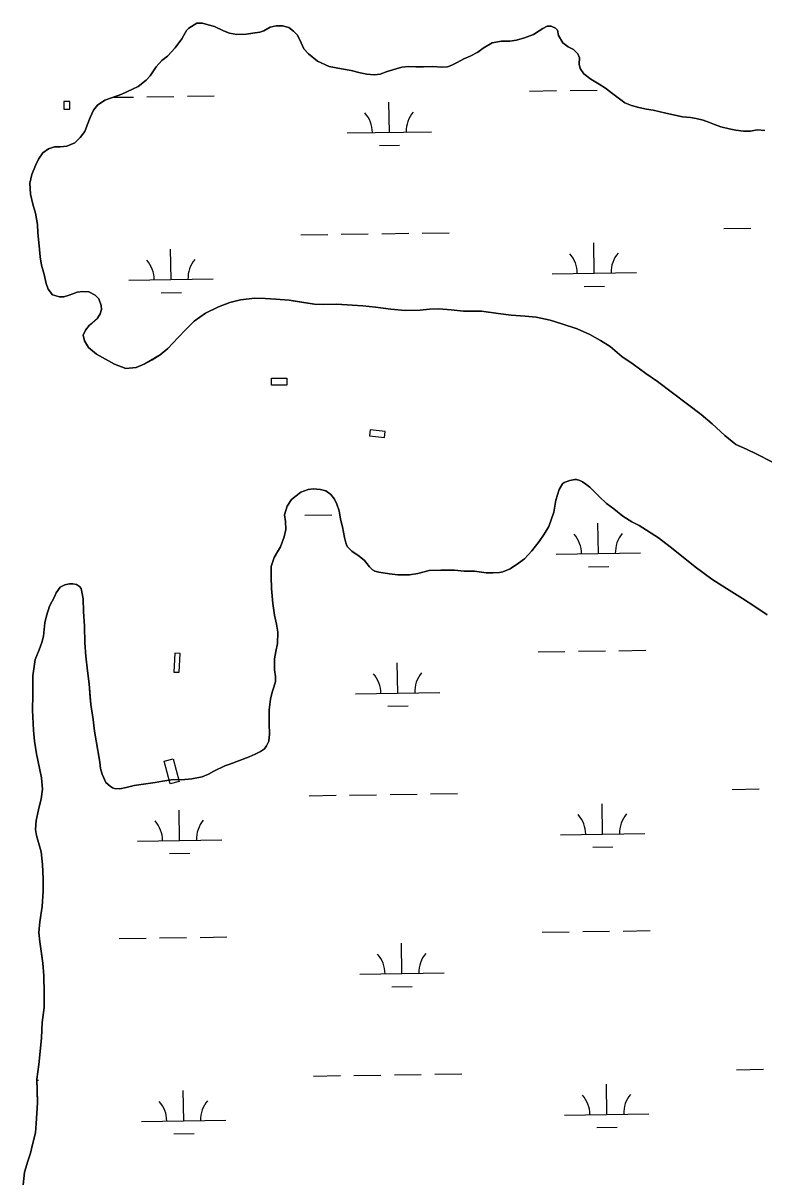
# Model space of a CAD drawing. Extents: x 3807117 to 3845308, y 337856 to 363736.
# Drawn here: x 3825057 to 3825936, y 357809 to 359178 of the extents above; entities that cross this region are included whole.
import ezdxf

# ---------------------------------------------------------------- set-up
doc = ezdxf.new("R2010")
doc.units = 0
for name, color, linetype in [('V-CHAN-DOCK', 7, 'Continuous'), ('V-TOPO-SHOR', 7, 'Continuous'), ('V-WETL-SWMP', 7, 'Continuous')]:
    doc.layers.add(name, color=color, linetype=linetype)

msp = doc.modelspace()

# ---------------------------------------------------------------- linework, layer by layer
at = {"layer": 'V-CHAN-DOCK'}
for points in [[(3825105.3, 359075.6), (3825112.3, 359075.6), (3825112.3, 359084.6), (3825105.3, 359084.6)], [(3825351.7, 358756.7), (3825369.7, 358756.7), (3825369.7, 358748.2), (3825351.7, 358748.2)], [(3825467.7, 358688.1), (3825485.7, 358686), (3825486.5, 358693.3), (3825468.6, 358695.4)], [(3825242.1, 358407.6), (3825243.1, 358429.8), (3825236.9, 358430.1), (3825235.8, 358407.9)], [(3825231.5, 358275.1), (3825224.4, 358302.3), (3825234.9, 358305.1), (3825242, 358277.9)]]:
    msp.add_lwpolyline(points, close=True, dxfattribs=at)
at = {"layer": 'V-TOPO-SHOR'}
for points in [[(3825263.1, 359177.7), (3825253.4, 359171.6), (3825250.6, 359168.9), (3825245.1, 359159.2), (3825237.2, 359148.3), (3825228.2, 359138.6), (3825221.6, 359133.2), (3825214.9, 359125.9), (3825211, 359120), (3825207.5, 359115), (3825202.8, 359110), (3825193.4, 359102.6), (3825186.8, 359099.2), (3825173.9, 359093.4), (3825161.8, 359089.2), (3825154, 359086.1), (3825145.4, 359080.3), (3825140.3, 359074.5), (3825136.4, 359065.6), (3825132.8, 359056.6), (3825130.1, 359049.3), (3825124.6, 359041.9), (3825118.3, 359035.7), (3825109, 359031.9), (3825100.8, 359031.1), (3825094.2, 359030.8), (3825087.2, 359028.5), (3825080.5, 359023.9)], [(3825406, 359132.6), (3825395.6, 359141.2), (3825389.8, 359147.1), (3825386.7, 359154.5), (3825382.5, 359163.5), (3825377.8, 359168.2), (3825372, 359172.5), (3825364.6, 359174.5), (3825357.2, 359174.5), (3825350.2, 359173), (3825342.4, 359168.4), (3825337.7, 359166.8), (3825331.9, 359166.1), (3825321.4, 359164.6), (3825310.5, 359164.3), (3825301.9, 359165.9), (3825294.6, 359168.6), (3825284.1, 359173.7), (3825276.3, 359175.7), (3825269.7, 359177.7), (3825263.1, 359177.7)], [(3825936.8, 359050.4), (3825927.5, 359051.2), (3825919.7, 359049.7), (3825911.5, 359049.7), (3825902.2, 359050.9), (3825894.4, 359052.1), (3825884.7, 359054.5), (3825876.9, 359057.3), (3825871.1, 359059.7), (3825863.7, 359062.4), (3825855.2, 359064.4), (3825848.5, 359065.6), (3825839.2, 359066.4), (3825830.3, 359068.4), (3825822.9, 359070), (3825814.3, 359072), (3825804.2, 359074.4), (3825796.5, 359075.6), (3825787.1, 359077.6), (3825778.6, 359080), (3825770.8, 359083.2), (3825754.9, 359094.9), (3825747.9, 359100.4), (3825740.2, 359105.1), (3825730.5, 359111.4), (3825722, 359117.7), (3825717.7, 359123.9), (3825716.6, 359129), (3825717, 359136.4), (3825715.1, 359141.4), (3825709.7, 359146.5), (3825703.5, 359149.7), (3825697.3, 359154.4), (3825691.9, 359163), (3825690.7, 359169.2), (3825688.4, 359171.9), (3825683.3, 359173.9), (3825678.7, 359173.9), (3825673.6, 359171.2), (3825668.9, 359168.5), (3825662.3, 359164.3), (3825651.8, 359160.1), (3825642, 359157.4), (3825634.2, 359156.3), (3825624.5, 359156.3), (3825613.2, 359154.4), (3825602.7, 359147.9), (3825596.4, 359143.3), (3825587.4, 359138.6), (3825579.6, 359135.2), (3825571.8, 359130.9), (3825565.6, 359127.9), (3825560.5, 359125.9), (3825553.5, 359125.6), (3825543, 359126.4), (3825531.7, 359125.7), (3825522.8, 359125.8), (3825514.6, 359126.2), (3825506, 359125.5), (3825488.9, 359120.5), (3825480.3, 359117), (3825473.3, 359116.3), (3825464.7, 359117.1), (3825456.9, 359118.7), (3825446.1, 359121.5), (3825434.8, 359123.5), (3825420, 359126.3), (3825406, 359132.6)], [(3825080.5, 359023.9), (3825075.4, 359016.5), (3825071.5, 359008.7), (3825067.5, 358998.2), (3825065.1, 358987.7), (3825065.8, 358974.9), (3825068.5, 358962.8), (3825071.6, 358952.3), (3825074.2, 358938.7), (3825074.5, 358928.9), (3825076, 358913.4), (3825077.1, 358900.5), (3825079, 358890.4), (3825082.1, 358879.5), (3825084.3, 358868.9), (3825086.6, 358861.9), (3825091.7, 358855.3), (3825100.2, 358852.9), (3825105.3, 358852.9), (3825111.5, 358854.8), (3825115.8, 358856.7), (3825121.3, 358858.6), (3825127.9, 358859.4), (3825134.9, 358858.9), (3825142.6, 358855), (3825146.9, 358850.7), (3825149.6, 358842.9), (3825149.9, 358837.8), (3825148.4, 358832.8), (3825145.2, 358827.8), (3825139.4, 358822.3), (3825135.4, 358818.9), (3825131.1, 358813.4), (3825128.4, 358807.6), (3825129.9, 358800.6), (3825134.5, 358792.8), (3825144.2, 358785), (3825165.2, 358773.2), (3825178.8, 358768), (3825191.2, 358769.1), (3825201.4, 358773.4), (3825209.9, 358778.4), (3825219.7, 358784.2), (3825228.7, 358791.5), (3825240.4, 358804.3), (3825250.2, 358814.7), (3825260, 358824), (3825273.3, 358833.7), (3825288.9, 358841), (3825302.1, 358846.4), (3825315, 358849.4), (3825331.8, 358851.3), (3825344.2, 358851.2), (3825356.6, 358850.4)], [(3825356.6, 358850.4), (3825372.6, 358849.1), (3825389.7, 358846.3), (3825402.5, 358844.3), (3825413.8, 358843.8), (3825429, 358844.1), (3825447.3, 358843.2), (3825460.1, 358842.4), (3825474.9, 358840.8), (3825493.2, 358838.3), (3825510.3, 358836.7), (3825527.8, 358837), (3825539.1, 358838.5), (3825550, 358838.8), (3825564.8, 358837.5), (3825579.2, 358835.9), (3825600.6, 358835.8), (3825620.4, 358833.4), (3825636, 358831.3), (3825652.3, 358830.1), (3825665.5, 358828.8), (3825682.2, 358825.2), (3825695.8, 358820.9), (3825714.1, 358814.9), (3825729.2, 358808.3), (3825742, 358801.2), (3825753.3, 358794.1), (3825767.2, 358782.4), (3825780.4, 358773), (3825795.5, 358762), (3825809.5, 358752.6), (3825827.3, 358739.2), (3825845.1, 358725.5), (3825861.4, 358713.4), (3825874.2, 358702.4), (3825889.3, 358688.3), (3825902.5, 358677.7), (3825914.9, 358672.2), (3825927.3, 358666.3), (3825946, 358656.9)], [(3825939.4, 358475.8), (3825925, 358485.6), (3825910.2, 358495.1), (3825891.1, 358506.9), (3825874, 358517.9), (3825854.2, 358532.5), (3825841.7, 358542.7), (3825824.6, 358556.5), (3825810.6, 358567.1), (3825787.6, 358581.7), (3825779, 358586), (3825768.5, 358592.7), (3825757.6, 358601.4), (3825749.1, 358607.7), (3825740.5, 358615.9), (3825729.2, 358627.3), (3825724.6, 358630.9), (3825720.3, 358633.6), (3825717.2, 358635.2), (3825713.3, 358636.4), (3825711.3, 358636.4), (3825705.4, 358635.3), (3825698.8, 358632.6), (3825696.8, 358631), (3825692.9, 358624.4), (3825688.9, 358611.9), (3825686.5, 358597.5), (3825680.5, 358580.7), (3825675, 358571.4), (3825669.1, 358562.8), (3825660.4, 358551.5), (3825651.8, 358542.2), (3825644.7, 358537.1), (3825634.5, 358530.2), (3825625.9, 358526.7), (3825622, 358525.9), (3825614.2, 358525.6), (3825606.4, 358525.6), (3825592.3, 358527.6), (3825580.2, 358527.7), (3825568.5, 358528.6), (3825552.5, 358528.6), (3825538.8, 358528.3), (3825525.1, 358524.9), (3825515.3, 358523), (3825501.6, 358523.1), (3825491.5, 358524.3), (3825479, 358526.3), (3825474.3, 358527.5), (3825471.2, 358529.1), (3825467.7, 358532.6), (3825465, 358536.2), (3825461.9, 358540.1), (3825455.7, 358545.2), (3825446.7, 358551.1), (3825441.3, 358557)], [(3825441.3, 358557), (3825439.7, 358561.3), (3825438.2, 358567.6), (3825435.9, 358580.1), (3825433.6, 358589.1), (3825431.7, 358599.2), (3825429, 358607.1), (3825426.3, 358612.9), (3825422.1, 358618.4), (3825416.2, 358622.8), (3825409.6, 358624.4), (3825401, 358625.2), (3825395.1, 358624.4), (3825386.5, 358621.4), (3825375.5, 358612.4), (3825370, 358604.7), (3825367.2, 358594.5), (3825368.4, 358586.3), (3825368.7, 358576.9), (3825366.7, 358568.3), (3825362.3, 358556.6), (3825358.8, 358550.4), (3825354.8, 358543.8), (3825351.3, 358532.9), (3825351.2, 358520.7), (3825351.5, 358507.1), (3825353, 358489.1), (3825355.2, 358475.4), (3825357.5, 358464.8), (3825359, 358455.1), (3825358.6, 358441.8), (3825356.6, 358432.4), (3825355, 358423.4), (3825355.3, 358410.5), (3825356.4, 358402.7), (3825356.4, 358396.5), (3825354.4, 358389.8), (3825352.4, 358384), (3825350.4, 358375.8), (3825348.8, 358362.9), (3825348.7, 358346.9), (3825349.4, 358334), (3825348.6, 358325.8), (3825345.8, 358320.3), (3825343.4, 358316.8), (3825338.7, 358313.7), (3825332.1, 358310.6), (3825325, 358307.1), (3825302.3, 358298.7), (3825296.1, 358296.8), (3825283.1, 358290.2), (3825276.9, 358286.7), (3825269.4, 358283.6), (3825257.3, 358281.3), (3825244.8, 358280.2), (3825235.4, 358280.3), (3825222.5, 358278.4), (3825213.5, 358276.9), (3825202.6, 358275.4), (3825188.9, 358273.1), (3825179.1, 358270.8), (3825171.6, 358269.3), (3825165.4, 358269.7), (3825163.1, 358270.5), (3825160.3, 358272.5), (3825155.3, 358276.8), (3825150.6, 358286.6), (3825148.7, 358293.6), (3825148, 358301.1), (3825145.7, 358314.8), (3825143.8, 358326.1), (3825141.5, 358337.8), (3825140.1, 358351.5), (3825137.4, 358369.5), (3825136.7, 358377.3), (3825135.2, 358393.7), (3825133.3, 358409.4), (3825131.5, 358426.6), (3825130.4, 358442.6), (3825129.7, 358462.2), (3825128.6, 358479.7), (3825128.3, 358494.6), (3825126.8, 358503.2), (3825125.7, 358507.1), (3825123.7, 358509.5), (3825120.2, 358511.8), (3825115.9, 358512.6), (3825112, 358512.7), (3825106.5, 358511.5), (3825101, 358508.4), (3825096.3, 358501.8), (3825094.3, 358497.1), (3825088.4, 358486.2), (3825084.8, 358474.5), (3825082.8, 358466.3), (3825081.2, 358450.3), (3825079.2, 358442.9), (3825076, 358434.3), (3825071.3, 358422.6), (3825068.4, 358403.5), (3825068.7, 358380.8)], [(3825068.7, 358380.8), (3825068.2, 358362.5), (3825069.3, 358339), (3825070.4, 358325.7), (3825073, 358310.9), (3825076.4, 358294), (3825078.7, 358282.3), (3825079.8, 358269), (3825078.6, 358257.3), (3825075.4, 358244.4), (3825072.6, 358231.9), (3825071.7, 358221), (3825072.9, 358214), (3825075.2, 358205.7), (3825078.6, 358194.4), (3825080.1, 358179.5), (3825080.8, 358162.7), (3825080.7, 358147.9), (3825079.5, 358129.9), (3825077, 358111.5), (3825075.8, 358098.7), (3825076.9, 358087.7), (3825078.8, 358074), (3825080.3, 358062.7), (3825081.4, 358047.4), (3825082, 358027.5), (3825081.9, 358009.9), (3825079.5, 357992), (3825079, 357974), (3825077.4, 357957.6), (3825075.7, 357942.4), (3825073.3, 357924.8), (3825073.6, 357912.3), (3825073.9, 357896.7), (3825073.1, 357884.5), (3825072.6, 357872.4), (3825071.8, 357861.1), (3825068.2, 357847.5), (3825065.8, 357837.3), (3825062.6, 357827.6), (3825058.6, 357814.7), (3825057, 357799.4)]]:
    msp.add_lwpolyline(points, dxfattribs=at)
at = {"layer": 'V-WETL-SWMP'}
for p, q in [((3825657.7, 359097.1), (3825689.7, 359097.6)), ((3825705.7, 359097.8), (3825737.7, 359098.3)), ((3825163.2, 359089.7), (3825187.9, 359090)), ((3825203.9, 359090.3), (3825235.8, 359090.8)), ((3825251.8, 359091), (3825283.8, 359091.5)), ((3825491.4, 359048.1), (3825490.8, 359084.1)), ((3825441.4, 359047.4), (3825541.4, 359048.9)), ((3825479.6, 359032.5), (3825503.6, 359032.9)), ((3825888.2, 358934), (3825920.2, 358934.5)), ((3825386.3, 358926.5), (3825418.3, 358927)), ((3825434.3, 358927.2), (3825466.3, 358927.7)), ((3825482.3, 358927.9), (3825514.3, 358928.4)), ((3825530.3, 358928.6), (3825562.3, 358929.1)), ((3825232.5, 358873.4), (3825232, 358909.4)), ((3825734.4, 358881), (3825733.8, 358917)), ((3825684.4, 358880.2), (3825784.4, 358881.7)), ((3825182.5, 358872.7), (3825282.5, 358874.2)), ((3825722.6, 358865.3), (3825746.6, 358865.7)), ((3825220.7, 358857.8), (3825244.7, 358858.2)), ((3825789.5, 358766.3), (3825790.7, 358766.4)), ((3825391.3, 358593.9), (3825423.3, 358594.3)), ((3825739.3, 358548.3), (3825738.8, 358584.3)), ((3825689.4, 358547.6), (3825789.3, 358549.1)), ((3825727.6, 358532.7), (3825751.6, 358533.1)), ((3825667.7, 358431.8), (3825699.7, 358432.3)), ((3825715.7, 358432.5), (3825747.7, 358433)), ((3825763.7, 358433.2), (3825795.7, 358433.7)), ((3825501.3, 358382.9), (3825500.8, 358418.9)), ((3825451.3, 358382.1), (3825551.3, 358383.6)), ((3825489.6, 358367.3), (3825513.6, 358367.6)), ((3825396.3, 358261.2), (3825428.3, 358261.7)), ((3825444.3, 358261.9), (3825476.3, 358262.4)), ((3825492.3, 358262.7), (3825524.3, 358263.1)), ((3825540.3, 358263.4), (3825572.3, 358263.9)), ((3825898.1, 358268.7), (3825930.1, 358269.2)), ((3825744.3, 358215.7), (3825743.8, 358251.7)), ((3825242.5, 358208.2), (3825241.9, 358244.2)), ((3825192.5, 358207.4), (3825292.5, 358208.9)), ((3825694.3, 358214.9), (3825794.3, 358216.4)), ((3825230.7, 358192.6), (3825254.7, 358192.9)), ((3825732.6, 358200.1), (3825756.6, 358200.4)), ((3825672.7, 358099.2), (3825704.7, 358099.6)), ((3825720.7, 358099.9), (3825752.6, 358100.4)), ((3825768.6, 358100.6), (3825800.6, 358101.1)), ((3825170.8, 358091.6), (3825202.8, 358092.1)), ((3825218.8, 358092.4), (3825250.8, 358092.8)), ((3825266.8, 358093.1), (3825298.8, 358093.6)), ((3825506.3, 358050.2), (3825505.8, 358086.2)), ((3825456.3, 358049.5), (3825556.3, 358051)), ((3825494.5, 358034.6), (3825518.5, 358035)), ((3825903.1, 357936.1), (3825935.1, 357936.6)), ((3825073.3, 357923.7), (3825075.4, 357923.7)), ((3825401.3, 357928.6), (3825433.3, 357929.1)), ((3825449.3, 357929.3), (3825481.3, 357929.8)), ((3825497.3, 357930), (3825529.3, 357930.5)), ((3825545.3, 357930.7), (3825577.3, 357931.2)), ((3825749.3, 357883), (3825748.8, 357919)), ((3825247.5, 357875.5), (3825246.9, 357911.5)), ((3825699.3, 357882.3), (3825799.3, 357883.8)), ((3825197.5, 357874.8), (3825297.5, 357876.3)), ((3825737.5, 357867.4), (3825761.5, 357867.8)), ((3825235.7, 357859.9), (3825259.7, 357860.3))]:
    msp.add_line(p, q, dxfattribs=at)
for points in [[(3825115.8, 358856.7), (3825111.5, 358854.8), (3825105.3, 358852.9), (3825100.2, 358852.9), (3825091.7, 358855.3), (3825086.6, 358861.9), (3825084.3, 358868.9), (3825082.1, 358879.5), (3825079, 358890.4), (3825077.1, 358900.5), (3825076, 358913.4), (3825074.5, 358928.9), (3825074.2, 358938.7), (3825071.6, 358952.3), (3825068.5, 358962.8), (3825065.8, 358974.9), (3825065.1, 358987.7), (3825067.5, 358998.2), (3825071.5, 359008.7), (3825075.4, 359016.5), (3825080.5, 359023.9), (3825087.2, 359028.5), (3825094.2, 359030.8), (3825100.8, 359031.1), (3825109, 359031.9), (3825118.3, 359035.7), (3825124.6, 359041.9), (3825130.1, 359049.3), (3825132.8, 359056.6), (3825136.4, 359065.6), (3825140.3, 359074.5), (3825145.4, 359080.3), (3825154, 359086.1), (3825161.8, 359089.2), (3825173.9, 359093.4), (3825186.8, 359099.2), (3825193.4, 359102.6), (3825202.8, 359110), (3825207.5, 359115), (3825214.9, 359125.9), (3825221.6, 359133.2), (3825228.2, 359138.6), (3825237.2, 359148.3), (3825245.1, 359159.2), (3825250.6, 359168.9), (3825253.4, 359171.6), (3825263.1, 359177.7), (3825269.7, 359177.7), (3825276.3, 359175.7), (3825284.1, 359173.7), (3825294.6, 359168.6), (3825301.9, 359165.9), (3825310.5, 359164.3), (3825321.4, 359164.6), (3825337.7, 359166.8), (3825342.4, 359168.4), (3825350.2, 359173), (3825357.2, 359174.5), (3825364.6, 359174.5), (3825372, 359172.5), (3825377.8, 359168.2), (3825382.5, 359163.5), (3825386.7, 359154.5), (3825389.8, 359147.1), (3825395.6, 359141.2), (3825406, 359132.6), (3825420, 359126.3), (3825434.8, 359123.5), (3825446.1, 359121.5), (3825456.9, 359118.7), (3825464.7, 359117.1), (3825473.3, 359116.3), (3825480.3, 359117), (3825488.9, 359120.5), (3825506, 359125.5), (3825514.6, 359126.2), (3825522.8, 359125.8), (3825531.7, 359125.7), (3825543, 359126.4), (3825553.5, 359125.6), (3825560.5, 359125.9), (3825565.6, 359127.9), (3825571.8, 359130.9), (3825579.6, 359135.2), (3825587.4, 359138.6), (3825596.4, 359143.3), (3825602.7, 359147.9), (3825613.2, 359154.4), (3825624.5, 359156.3), (3825634.2, 359156.3), (3825642, 359157.4), (3825651.8, 359160.1), (3825662.3, 359164.3), (3825668.9, 359168.5), (3825673.6, 359171.2), (3825678.7, 359173.9), (3825683.3, 359173.9), (3825688.4, 359171.9), (3825690.7, 359169.2), (3825691.9, 359163), (3825697.3, 359154.4)], [(3825697.3, 359154.4), (3825703.5, 359149.7), (3825709.7, 359146.5), (3825715.1, 359141.4), (3825717, 359136.4), (3825716.6, 359129), (3825717.7, 359123.9), (3825722, 359117.7), (3825730.5, 359111.4), (3825740.2, 359105.1), (3825747.9, 359100.4), (3825754.9, 359094.9), (3825770.8, 359083.2), (3825778.6, 359080), (3825787.1, 359077.6), (3825796.5, 359075.6), (3825804.2, 359074.4), (3825822.9, 359070), (3825839.2, 359066.4), (3825848.5, 359065.6), (3825855.2, 359064.4), (3825863.7, 359062.4), (3825871.1, 359059.7), (3825876.9, 359057.3), (3825884.7, 359054.5), (3825894.4, 359052.1), (3825902.2, 359050.9), (3825911.5, 359049.7), (3825919.7, 359049.7), (3825927.5, 359051.2), (3825936.8, 359050.4)], [(3825946, 358656.9), (3825927.3, 358666.3), (3825914.9, 358672.2), (3825902.5, 358677.7), (3825889.3, 358688.3), (3825874.2, 358702.4), (3825861.4, 358713.4), (3825845.1, 358725.5), (3825827.3, 358739.2), (3825809.5, 358752.6), (3825795.5, 358762), (3825780.4, 358773), (3825767.2, 358782.4), (3825753.3, 358794.1), (3825742, 358801.2), (3825729.2, 358808.3), (3825714.1, 358814.9), (3825695.8, 358820.9), (3825682.2, 358825.2), (3825665.5, 358828.8), (3825652.3, 358830.1), (3825636, 358831.3), (3825620.4, 358833.4), (3825600.6, 358835.8), (3825579.2, 358835.9), (3825564.8, 358837.5), (3825550, 358838.8), (3825539.1, 358838.5), (3825527.8, 358837), (3825510.3, 358836.7), (3825493.2, 358838.3), (3825474.9, 358840.8), (3825460.1, 358842.4), (3825447.3, 358843.2), (3825429, 358844.1), (3825413.8, 358843.8), (3825402.5, 358844.3), (3825372.6, 358849.1), (3825356.7, 358850.4), (3825344.2, 358851.2), (3825331.8, 358851.3), (3825315, 358849.4), (3825302.1, 358846.4), (3825288.9, 358841), (3825273.3, 358833.7), (3825260, 358824), (3825250.2, 358814.7), (3825240.4, 358804.3), (3825228.7, 358791.5), (3825219.7, 358784.2), (3825201.4, 358773.4), (3825191.2, 358769.1), (3825178.8, 358768), (3825165.2, 358773.2), (3825144.2, 358785), (3825134.5, 358792.8), (3825129.9, 358800.6), (3825128.4, 358807.6), (3825131.1, 358813.4), (3825135.4, 358818.9), (3825145.2, 358827.8), (3825148.4, 358832.8), (3825149.9, 358837.8), (3825149.6, 358842.9), (3825146.9, 358850.7), (3825142.6, 358855), (3825134.9, 358858.9), (3825127.9, 358859.4), (3825121.3, 358858.6), (3825115.8, 358856.7)], [(3825675, 358571.4), (3825680.5, 358580.7), (3825686.5, 358597.5), (3825688.9, 358611.9), (3825692.9, 358624.4), (3825696.8, 358631), (3825698.8, 358632.6), (3825705.4, 358635.3), (3825711.3, 358636.4), (3825713.3, 358636.4), (3825717.2, 358635.2), (3825720.3, 358633.6), (3825724.6, 358630.9), (3825729.2, 358627.3), (3825740.5, 358615.9), (3825749.1, 358607.7), (3825757.6, 358601.4), (3825768.5, 358592.7), (3825779, 358586), (3825787.6, 358581.7), (3825810.6, 358567.1), (3825824.6, 358556.5), (3825841.7, 358542.7), (3825854.2, 358532.5), (3825874, 358517.9), (3825891.1, 358506.9), (3825910.2, 358495.1), (3825925, 358485.6), (3825939.4, 358475.8)], [(3825133.3, 358409.4), (3825135.2, 358393.7), (3825137.4, 358369.5), (3825140.1, 358351.5), (3825141.5, 358337.8), (3825143.8, 358326.1), (3825148, 358301.1), (3825148.7, 358293.6), (3825150.6, 358286.6), (3825155.3, 358276.8), (3825160.3, 358272.5), (3825163.1, 358270.5), (3825165.4, 358269.7), (3825171.6, 358269.3), (3825179.1, 358270.8), (3825188.9, 358273.1), (3825202.6, 358275.4), (3825213.5, 358276.9), (3825222.5, 358278.4), (3825235.4, 358280.3), (3825244.8, 358280.2), (3825257.3, 358281.3), (3825269.4, 358283.6), (3825276.9, 358286.7), (3825283.1, 358290.2), (3825296.1, 358296.8), (3825302.3, 358298.7), (3825325, 358307.1), (3825332.1, 358310.6), (3825338.7, 358313.7), (3825343.4, 358316.8), (3825345.8, 358320.3), (3825348.6, 358325.8), (3825349.4, 358334), (3825348.7, 358346.9), (3825348.8, 358362.9), (3825350.4, 358375.8), (3825352.4, 358384), (3825354.4, 358389.8), (3825356.4, 358396.5), (3825356.4, 358402.7), (3825355.3, 358410.5), (3825355, 358423.4), (3825356.6, 358432.4), (3825358.6, 358441.8), (3825359, 358455.1), (3825357.5, 358464.8), (3825355.2, 358475.4), (3825353, 358489.1), (3825351.5, 358507.1), (3825351.2, 358520.7), (3825351.3, 358532.9), (3825354.8, 358543.8), (3825358.8, 358550.4), (3825362.3, 358556.6), (3825366.7, 358568.3), (3825368.7, 358576.9), (3825368.4, 358586.3), (3825367.2, 358594.5), (3825370, 358604.7), (3825375.5, 358612.4), (3825386.5, 358621.4), (3825395.1, 358624.4), (3825401, 358625.2), (3825409.6, 358624.4), (3825416.2, 358622.8), (3825422.1, 358618.4), (3825426.3, 358612.9), (3825429, 358607.1), (3825431.7, 358599.2), (3825433.6, 358589.1), (3825435.9, 358580.1), (3825438.2, 358567.6), (3825439.7, 358561.3), (3825441.3, 358557), (3825446.7, 358551.1), (3825455.7, 358545.2), (3825461.9, 358540.1), (3825467.7, 358532.6), (3825471.2, 358529.1), (3825474.3, 358527.5), (3825479, 358526.3), (3825491.5, 358524.3), (3825501.6, 358523.1), (3825515.3, 358523), (3825525.1, 358524.9), (3825538.8, 358528.3), (3825552.5, 358528.6), (3825568.5, 358528.6), (3825580.2, 358527.7), (3825592.3, 358527.6), (3825606.4, 358525.6), (3825614.2, 358525.6), (3825622, 358525.9), (3825625.9, 358526.7), (3825634.5, 358530.2), (3825644.7, 358537.1), (3825651.8, 358542.2), (3825660.4, 358551.5), (3825669.1, 358562.8), (3825675, 358571.4)], [(3825057, 357799.4), (3825058.6, 357814.7), (3825062.6, 357827.6), (3825065.8, 357837.3), (3825068.2, 357847.5), (3825071.8, 357861.1), (3825072.6, 357872.4), (3825073.1, 357884.5), (3825073.9, 357896.7), (3825073.3, 357924.8), (3825075.7, 357942.4), (3825079, 357974), (3825079.5, 357992), (3825081.9, 358009.9), (3825082, 358027.5), (3825081.4, 358047.4), (3825080.3, 358062.7), (3825076.9, 358087.7), (3825075.8, 358098.7), (3825077, 358111.6), (3825079.5, 358129.9), (3825080.7, 358147.9), (3825080.8, 358162.7), (3825080.1, 358179.5), (3825078.6, 358194.4), (3825075.2, 358205.7), (3825072.9, 358214), (3825071.7, 358221), (3825072.6, 358231.9), (3825075.4, 358244.4), (3825078.6, 358257.3), (3825079.8, 358269), (3825078.7, 358282.3), (3825076.4, 358294), (3825073, 358310.9), (3825070.4, 358325.7), (3825069.3, 358339), (3825068.2, 358362.5), (3825068.7, 358380.8), (3825068.4, 358403.5), (3825071.3, 358422.6), (3825076, 358434.3), (3825079.2, 358442.9), (3825081.2, 358450.3), (3825082.8, 358466.3), (3825084.8, 358474.5), (3825088.4, 358486.2), (3825094.3, 358497.1), (3825096.3, 358501.8), (3825101, 358508.4), (3825106.5, 358511.5), (3825112, 358512.7), (3825115.9, 358512.6), (3825120.2, 358511.8), (3825123.7, 358509.5), (3825125.7, 358507.1), (3825126.8, 358503.2), (3825128.3, 358494.6), (3825128.6, 358479.7), (3825129.7, 358462.2), (3825130.4, 358442.6), (3825131.5, 358426.6), (3825133.3, 358409.4)]]:
    msp.add_lwpolyline(points, dxfattribs=at)
for centre, start, end in [((3825436.1, 359047.8), 0.0865, 41.6302), ((3825546.6, 359049.5), 140.0865, 181.6302), ((3825679.1, 358880.6), 0.0865, 41.6302), ((3825789.6, 358882.3), 140.0865, 181.6302), ((3825177.3, 358873.1), 0.0865, 41.6302), ((3825287.7, 358874.7), 140.0865, 181.6302), ((3825684.1, 358548), 0.0865, 41.6302), ((3825794.6, 358549.6), 140.0865, 181.6302), ((3825446.1, 358382.5), 0.0865, 41.6302), ((3825556.6, 358384.2), 140.0865, 181.6302), ((3825689.1, 358215.3), 0.0865, 41.6302), ((3825799.6, 358217), 140.0865, 181.6302), ((3825187.2, 358207.8), 0.0865, 41.6302), ((3825297.7, 358209.5), 140.0865, 181.6302), ((3825451.1, 358049.9), 0.0865, 41.6302), ((3825561.5, 358051.5), 140.0865, 181.6302), ((3825694.1, 357882.7), 0.0865, 41.6302), ((3825804.5, 357884.3), 140.0865, 181.6302), ((3825192.2, 357875.2), 0.0865, 41.6302), ((3825302.7, 357876.8), 140.0865, 181.6302)]:
    msp.add_arc(centre, 35.2, start, end, dxfattribs=at)

doc.saveas('drawing.dxf')
